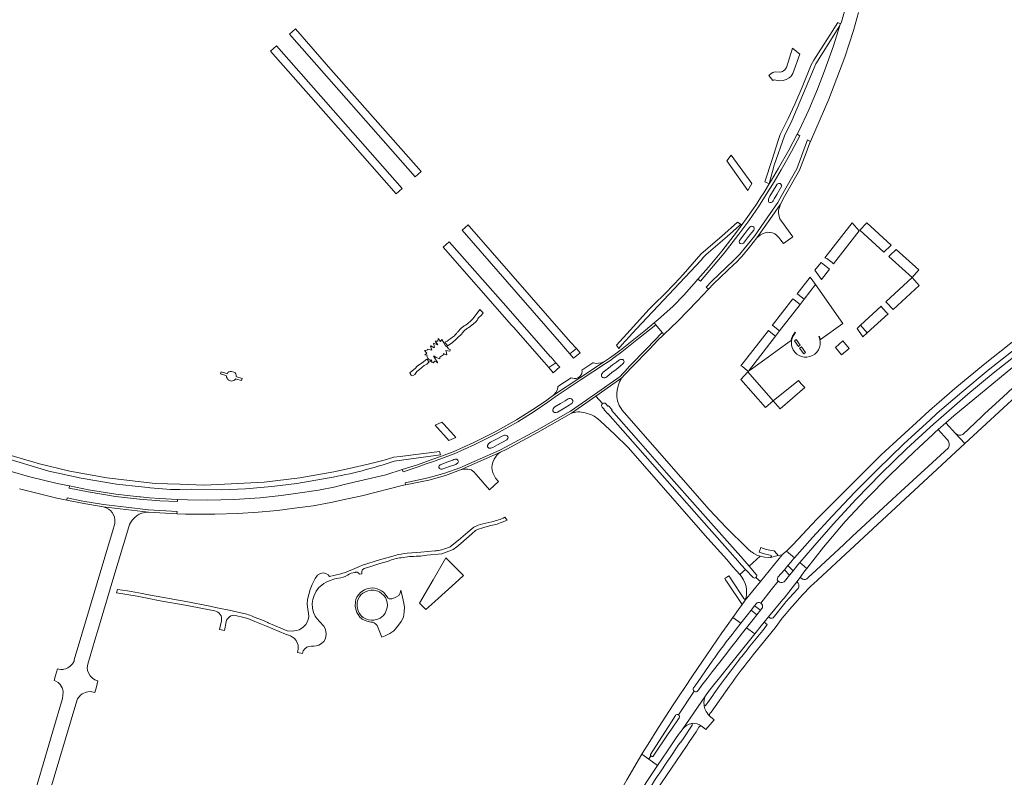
# Model space of a CAD drawing. Extents: x 148869 to 161638, y 453607 to 469810.
# Tile 614 of 656: x 155182 to 155625, y 466411 to 466752. Entities that reach past the tile are written whole.
import ezdxf

# ---------------------------------------------------------------- set-up
doc = ezdxf.new("R2010")
doc.units = 0
for name, color, linetype, lineweight in [('B-RO-VH-VERHARDING_ASFALT-GV', 251, 'CONTINUOUS', 18), ('B-RO-VH-VERHARDING_GRASBETONSTEEN-GV', 251, 'CONTINUOUS', 18), ('B-RO-VH-VERHARDING_HALFVERHARDING_GRIND-GV', 251, 'CONTINUOUS', 18), ('B-RO-VH-VERHARDING_HOUTSNIPPERS-GV', 251, 'CONTINUOUS', 18), ('B-RO-VH-VERHARDING_OPEN-GV', 251, 'CONTINUOUS', 18)]:
    doc.layers.add(name, color=color, linetype=linetype, lineweight=lineweight)

msp = doc.modelspace()

# ---------------------------------------------------------------- linework, layer by layer
at = {"layer": 'B-RO-VH-VERHARDING_ASFALT-GV', "flags": 128}
for points in [[(155531.51, 466700.57), (155532.73, 466699.88), (155529.05, 466692.73), (155526.8, 466688.76), (155524.4, 466684.52), (155521.16, 466679.1), (155517.66, 466673.43), (155514.11, 466667.82), (155513.1, 466666.36), (155509.78, 466661.57), (155505.28, 466655.53), (155498.68, 466647.04), (155488.03, 466634.43), (155486.9, 466635.3), (155485.18, 466633.34), (155480.48, 466628.15), (155475.54, 466623.03), (155468.9, 466617.13), (155467.21, 466615.68), (155467.91, 466614.81), (155470.8, 466611.28), (155471.56, 466610.34), (155478.02, 466616.52), (155486.53, 466625.36), (155491.58, 466630.75), (155490.61, 466631.76), (155492.95, 466634.26), (155502.95, 466643.73), (155505.53, 466646.42), (155509.07, 466650.67), (155512.31, 466654.71), (155518.04, 466662.91), (155522.87, 466669.85), (155524.66, 466673.18), (155531.32, 466684.96), (155536.24, 466697.97), (155537.49, 466697.29), (155545.76, 466716.26), (155553.07, 466735.22), (155556.92, 466747.23), (155559.19, 466755.28)], [(155551.24, 466750.34), (155551.09, 466750.38), (155550.75, 466749.48), (155547.87, 466740.36), (155543.87, 466729.05), (155540.74, 466720.9), (155536.78, 466711.58), (155532.39, 466702.26), (155531.51, 466700.57)], [(155681.9, 466644.56), (155675.32, 466640.34), (155663.35, 466632.42), (155651.37, 466624.07), (155649.64, 466622.81), (155639.01, 466615.08), (155627.71, 466606.49), (155615.39, 466596.73), (155602.55, 466586.09), (155595.45, 466579.9), (155592.32, 466577.16), (155589.36, 466574.48), (155587.04, 466572.39), (155569.29, 466556.28), (155559.79, 466546.59), (155551.68, 466538.55), (155540.46, 466527.2), (155529.54, 466515.74), (155526.85, 466513.06), (155526.71, 466512.93)], [(155526.71, 466512.93), (155530.34, 466509.84), (155538.44, 466518.96), (155547.32, 466528.69), (155557.59, 466539.51), (155567.69, 466549.66), (155579.61, 466561.14), (155589.71, 466570.48), (155591.21, 466571.82), (155594.64, 466574.92), (155605.64, 466584.47), (155617.47, 466594.27), (155630.15, 466604.28), (155641.26, 466612.75), (155651.75, 466620.4), (155653.49, 466621.67), (155663.76, 466628.81), (155674.37, 466635.89)], [(155592.65, 466565.36), (155593.53, 466566.22), (155595.06, 466567.61), (155598.45, 466570.62), (155598.51, 466570.67), (155602.02, 466573.72), (155628.57, 466595.76), (155638.31, 466603.33), (155645.3, 466608.54), (155649.7, 466611.74), (155654.21, 466615.03), (155655.58, 466615.99), (155655.85, 466616.18), (155667.89, 466624.61), (155680.92, 466633.27)], [(155181.42, 466540.91), (155198.31, 466536.71), (155202.7, 466535.84), (155202.9, 466536.82), (155209.92, 466535.42), (155219.34, 466533.84), (155229.51, 466532.62), (155239.6, 466531.42), (155252.37, 466530.73), (155252.32, 466529.73), (155256.21, 466529.52), (155269.4, 466529.52), (155279.75, 466529.87), (155288.83, 466530.46), (155297.63, 466531.22), (155305.22, 466532.16), (155313.67, 466533.33), (155321.64, 466534.79), (155329.18, 466536.38), (155335.53, 466537.71), (155354.29, 466542.5), (155355.23, 466542.69), (155355.05, 466543.67), (155365.42, 466545.8), (155372.86, 466547.92), (155379.66, 466550.45), (155397.63, 466558.35), (155400.31, 466559.72), (155414.18, 466567.19), (155429.55, 466575.88), (155440.31, 466583.39), (155451.86, 466591.46), (155453.04, 466592.91), (155453.93, 466593.81), (155456.28, 466596.24), (155463.75, 466603.94), (155470.8, 466611.28), (155467.91, 466614.81), (155460.11, 466608.54), (155452.57, 466602.55), (155451.44, 466601.71), (155448.73, 466599.7), (155447.64, 466598.89), (155445.31, 466597.31), (155434.31, 466590.1), (155422.56, 466582.38), (155419.25, 466579.88), (155413.14, 466575.74), (155405.77, 466571.08), (155396, 466565.66), (155386.41, 466560.87), (155377.08, 466556.66), (155367.89, 466553.27), (155364.57, 466552.11), (155360.94, 466550.8), (155354.12, 466548.64), (155353.79, 466549.58), (155346.32, 466547.22), (155327.66, 466542.82), (155323.66, 466541.88), (155316.09, 466540.38), (155306.82, 466538.92), (155299.27, 466537.86), (155289.77, 466536.86), (155278.09, 466536.16), (155266.12, 466535.85), (155257.04, 466535.93), (155252.64, 466536.15), (155252.59, 466535.15), (155244.6, 466535.53), (155235.42, 466536.3), (155230.02, 466536.93), (155224.74, 466537.54), (155212.39, 466539.53), (155203.8, 466541.27), (155204, 466542.26), (155198.45, 466543.38), (155185.47, 466546.47), (155177.31, 466548.84)], [(155602.77, 466565.86), (155607, 466561.29), (155618.56, 466572), (155653.11, 466603.85), (155658.08, 466607.98), (155658.05, 466608.02), (155655.75, 466611.04)], [(155655.75, 466611.04), (155650.5, 466606.73), (155624.27, 466582.35), (155615.91, 466574.64), (155614.52, 466573.32), (155606.13, 466565.38)], [(155632.36, 466602.88), (155619.84, 466592.98), (155608.32, 466583.5), (155596.3, 466573.04), (155592.9, 466570.03), (155591.39, 466568.65), (155580.82, 466558.89), (155569.32, 466547.76), (155558.03, 466536.26), (155547.68, 466524.97), (155538.38, 466514.36), (155532.7, 466507.73), (155535.86, 466505.08), (155543.36, 466514.59), (155553.09, 466526.16), (155562.36, 466536.04), (155573.37, 466547.19), (155584.19, 466557.55), (155592.65, 466565.36)], [(155452.67, 466590.88), (155440.95, 466582.67), (155443.98, 466579.28), (155444.04, 466579.34)], [(155445.43, 466579.19), (155446.38, 466578.16), (155446.59, 466578.21), (155448.2, 466576.45), (155448.02, 466576.28), (155460.16, 466562.48), (155472.77, 466548.19), (155487.94, 466530.95), (155504.76, 466511.94), (155506.26, 466510.24), (155507.93, 466508.34), (155507.93, 466508.34), (155509.88, 466506.12), (155509.92, 466506.08), (155514.84, 466510.58), (155513.36, 466511.1), (155512.04, 466511.86), (155511.27, 466512.36), (155510.89, 466512.6), (155509.32, 466513.92), (155508.86, 466514.31), (155499.69, 466523.36), (155492, 466531.68), (155452.64, 466576.47), (155452.58, 466576.66), (155451.46, 466578.4), (155450.73, 466580.47), (155450.42, 466582.32), (155450.37, 466583.79), (155450.53, 466585.52), (155451.09, 466587.74), (155451.62, 466589.03), (155452.07, 466589.91), (155452.67, 466590.88)], [(155443.64, 466578.93), (155443.98, 466579.28), (155440.95, 466582.67), (155429.92, 466574.94), (155431.83, 466575.39), (155432.83, 466575.53), (155433.67, 466575.56), (155434.33, 466575.48), (155436.16, 466575.06), (155438.99, 466574.16), (155440.11, 466573.64), (155441.85, 466572.39), (155442.95, 466571.45), (155449.28, 466565.46), (155455.43, 466559.47), (155491.37, 466518.63), (155499.83, 466509.09), (155502.64, 466505.88), (155504.3, 466503.98), (155505.78, 466502.29), (155508.35, 466504.64), (155508.31, 466504.68), (155506.5, 466506.62), (155505.56, 466507.63), (155504.81, 466508.48), (155488.45, 466527.01), (155459.8, 466559.54), (155446.34, 466574.79), (155446.29, 466574.75), (155444.69, 466576.54), (155444.67, 466576.71)], [(155444.67, 466576.71), (155443.81, 466577.62), (155443.73, 466577.71)], [(155511.79, 466466.17), (155521.63, 466478.29), (155524.84, 466482.63), (155529.16, 466487.84), (155529.27, 466487.98), (155533.89, 466493.14), (155537.59, 466497.02), (155537.86, 466497.3), (155538.86, 466498.2), (155540.85, 466500), (155607, 466561.29), (155602.77, 466565.86), (155598.45, 466570.62), (155595.06, 466567.61), (155599.12, 466563.18)], [(155350.16, 466553.4), (155371.03, 466556.21), (155370.49, 466557.68), (155352.76, 466555.53), (155350.01, 466555.2), (155345.65, 466553.9), (155339.02, 466552.17), (155329.82, 466550.02), (155322.98, 466548.6), (155320.44, 466548.15), (155307.72, 466545.91), (155291.66, 466543.89), (155264.77, 466542.59), (155253.67, 466542.97), (155242.56, 466543.34), (155220.73, 466545.82), (155204.13, 466548.86), (155190.49, 466552.11), (155173.11, 466557.34)], [(155599.61, 466559.35), (155578.25, 466539.69), (155574.37, 466536.08), (155556.37, 466519.44), (155552.49, 466515.88), (155540.03, 466504.34), (155536.55, 466501), (155536.45, 466500.9)], [(155173.77, 466555.13), (155194.64, 466548.93), (155209.29, 466545.65), (155225.2, 466543.03), (155236.31, 466541.84), (155239.39, 466541.52), (155240.29, 466541.44), (155249.41, 466540.63), (155253.59, 466540.66), (155258.74, 466540.7), (155272.37, 466540.46), (155283.26, 466540.94), (155295.06, 466541.99), (155306.33, 466543.35), (155320.84, 466545.88)], [(155194.53, 466402.72), (155207.23, 466445.42), (155207.63, 466446.44), (155208.9, 466448.06), (155209.6, 466448.57), (155210.36, 466448.98), (155211.19, 466449.28), (155211.64, 466449.41), (155212.19, 466449.57), (155213.42, 466449.67), (155215.33, 466449.2), (155216.05, 466451.84), (155216.77, 466454.5), (155215.44, 466454.99), (155214.27, 466455.68), (155213.27, 466456.81), (155212.55, 466458.05), (155212.09, 466459.12), (155211.95, 466460.41), (155212.22, 466461.98), (155215.41, 466472.74), (155217.04, 466478.25), (155223.48, 466500), (155230.61, 466523.84), (155231.05, 466524.92), (155231.82, 466526.33), (155232.25, 466526.84), (155232.64, 466527.3), (155233.36, 466528.08), (155234.38, 466528.87), (155235.38, 466529.49), (155236.52, 466529.99), (155237.87, 466530.32), (155239.6, 466530.42), (155229.39, 466531.64), (155219.18, 466532.85), (155220.54, 466532.38), (155221.49, 466531.79), (155222.36, 466531.13), (155223.14, 466530.32), (155223.77, 466529.24), (155224.17, 466528.19), (155224.26, 466527.86), (155224.41, 466527.28), (155224.42, 466526.22), (155224.34, 466525.3), (155223.4, 466521.68), (155206.14, 466463.89), (155206.02, 466463.28), (155205.33, 466462.21), (155204.33, 466461.15), (155203.29, 466460.41), (155202.32, 466459.96), (155201.44, 466459.71), (155201.18, 466459.64), (155200.08, 466459.57), (155199.17, 466459.72), (155198.5, 466459.95), (155197.62, 466456.85), (155197, 466454.65), (155197.81, 466454.39), (155198.92, 466453.68), (155198.94, 466453.67), (155199.8, 466452.87), (155200.72, 466451.34), (155200.97, 466450.47), (155201.06, 466449.51), (155200.77, 466446.51), (155196.51, 466431.9), (155192.16, 466417.02), (155188.17, 466403.74)], [(155515.17, 466489.44), (155519.83, 466495.39), (155522.95, 466499.36), (155522.62, 466499.75), (155522.61, 466500), (155522.9, 466501.16), (155525.77, 466504.53), (155527.34, 466506.36), (155528.63, 466507.88), (155529.32, 466508.68), (155529.78, 466509.21), (155530.34, 466509.84), (155526.71, 466512.93), (155525.42, 466511.78), (155524.76, 466511.2), (155515.08, 466499.24), (155508.2, 466490.74), (155506.77, 466488.84), (155505.2, 466486.63), (155502.59, 466482.99), (155506.16, 466480.43), (155509.14, 466484.21), (155510.77, 466486.28), (155512.36, 466488.28)], [(155514.84, 466510.58), (155509.92, 466506.08), (155513.16, 466502.4)], [(155512.98, 466500.95), (155513.08, 466500.86), (155515.08, 466499.24), (155524.76, 466511.2), (155523.05, 466510.84), (155519.49, 466510.05), (155519.64, 466510.12), (155518.76, 466510.03), (155516.84, 466510.17), (155514.86, 466510.57), (155514.84, 466510.58)], [(155511.69, 466501.06), (155508.35, 466504.64), (155505.78, 466502.29), (155506.33, 466501.66), (155507.41, 466500), (155508.19, 466498.35), (155508.63, 466496.98), (155508.8, 466495.57), (155508.79, 466493.44), (155508.58, 466492), (155508.46, 466491.6)], [(155515.7, 466487.12), (155514.98, 466486.23), (155513.42, 466484.26), (155511.76, 466482.16), (155509.92, 466479.83), (155508.74, 466478.34), (155512.41, 466475.61), (155515.27, 466479.18), (155516.73, 466480.93), (155518.67, 466483.24), (155525.13, 466491.1), (155525.63, 466491.71), (155531.39, 466499.01), (155532.88, 466501.01), (155533.55, 466501.92), (155534.6, 466503.36), (155535.73, 466504.91)], [(155535.73, 466504.91), (155535.86, 466505.08), (155532.7, 466507.73), (155531.84, 466506.72), (155531.77, 466506.64), (155530.73, 466505.34), (155529.67, 466504), (155528.08, 466502.01), (155526.48, 466500), (155525.65, 466499.1), (155524.84, 466498.82), (155524.2, 466498.78), (155523.64, 466498.93), (155522.95, 466499.36), (155519.83, 466495.39), (155515.17, 466489.44), (155515.59, 466488.98)], [(155508.46, 466491.6), (155508.2, 466490.74), (155515.08, 466499.24), (155513.08, 466500.86), (155512.98, 466500.95)], [(155533.63, 466500.49), (155532.88, 466501.01), (155531.39, 466499.01), (155531.68, 466498.78)], [(155535.31, 466500.18), (155535.17, 466500.15), (155535.02, 466500.13)], [(155531.94, 466496.11), (155529.75, 466493.7), (155526.49, 466490.01), (155525.95, 466489.39), (155520.7, 466482.9)], [(155512.36, 466488.28), (155513.02, 466489.16)], [(155503.56, 466477.11), (155506.16, 466480.43), (155502.59, 466482.99), (155500, 466479.37), (155497.67, 466476.12), (155488.58, 466462.93), (155484.49, 466456.81), (155480.99, 466451.54), (155478.72, 466448.15), (155475.78, 466443.72), (155469.17, 466433.52), (155464.48, 466426.03), (155462.57, 466422.97), (155461.67, 466421.47), (155464.71, 466419.27), (155465.73, 466420.69)], [(155519.05, 466482.98), (155518.67, 466483.24), (155516.73, 466480.93), (155518.05, 466479.87), (155516.66, 466477.97), (155516.37, 466477.59), (155516.08, 466477.21)], [(155466.08, 466420.49), (155465.73, 466420.69), (155464.71, 466419.27), (155468.72, 466416.38), (155473.13, 466422.96), (155476.8, 466428.43), (155478.16, 466430.41), (155478.5, 466430.91), (155479.7, 466432.51), (155490.24, 466447.67), (155491.67, 466449.66), (155512.41, 466475.61), (155508.74, 466478.34), (155506.9, 466476.03), (155503.9, 466472.22), (155502.18, 466470.02), (155498.79, 466465.64), (155496.71, 466462.95), (155493.28, 466458.49), (155490.99, 466455.53), (155488.69, 466452.57), (155487.24, 466450.55), (155486.78, 466449.95)], [(155484.92, 466451.28), (155485.63, 466452.24), (155486.97, 466454.25), (155493.34, 466463.4)], [(155505.34, 466463.86), (155502.09, 466459.64), (155499.25, 466455.83), (155496.65, 466452.23), (155494.1, 466448.58), (155493.58, 466447.82), (155492.12, 466445.79), (155490.49, 466443.48)], [(155492.27, 466439.75), (155492.76, 466440.43), (155501.08, 466452.15)], [(155485.4, 466449.68), (155485.12, 466449.89), (155478.12, 466439.16)], [(155478.12, 466439.16), (155485.12, 466449.89)], [(155490.24, 466447.67), (155479.7, 466432.51)], [(155489.72, 466443.12), (155489.61, 466443.7)], [(155489.72, 466443.12), (155489.83, 466442.49), (155490.02, 466441.87), (155490.26, 466441.27), (155490.55, 466440.68), (155490.96, 466440.03), (155491.42, 466439.41), (155491.88, 466438.89), (155492.31, 466438.49)], [(155492.31, 466438.49), (155491.88, 466438.89), (155491.42, 466439.41), (155490.96, 466440.03), (155490.55, 466440.68), (155490.26, 466441.27), (155490.02, 466441.87), (155489.83, 466442.49), (155489.72, 466443.12)], [(155465.57, 466421.32), (155471.94, 466431.45), (155473.6, 466433.97), (155474.97, 466436.11), (155476.72, 466438.86)], [(155488.53, 466434.05), (155488.71, 466433.91), (155490.44, 466432.58), (155494.15, 466436.87), (155492.5, 466438.31)], [(155478.44, 466437.77), (155474.94, 466432.73), (155473.52, 466430.63), (155466.7, 466420.59)], [(155484.21, 466434.48), (155480.47, 466428.9), (155479.11, 466426.83), (155479.03, 466426.89)], [(155483.05, 466427.2), (155486.01, 466431.53), (155487.33, 466433.65)], [(155488.71, 466433.91), (155488.53, 466434.05)], [(155460.76, 466393.73), (155470.48, 466408.55), (155481.65, 466425.15), (155483.05, 466427.2)], [(155461.67, 466421.47), (155454.83, 466409.94), (155447.13, 466396.28), (155439.3, 466381.82), (155432, 466367.52), (155425.41, 466353.78), (155416.51, 466333.88), (155416.25, 466333.46), (155412.23, 466323.82), (155408.98, 466315.99), (155408.36, 466314.29), (155402.57, 466300.22), (155407.78, 466298.3), (155411.55, 466308.02), (155416.39, 466319.73), (155417.36, 466322.04), (155418.56, 466324.89), (155419.56, 466327.19), (155420.75, 466329.91), (155421.35, 466331.27), (155424.13, 466337.48)], [(155436.89, 466364.57), (155441.57, 466372.93), (155447.26, 466382.84), (155458, 466400.3), (155468.72, 466416.38), (155464.71, 466419.27), (155461.67, 466421.47)]]:
    msp.add_lwpolyline(points, dxfattribs=at)
at = {"layer": 'B-RO-VH-VERHARDING_ASFALT-GV'}
for points in [[(155553.14, 466756.92, -0.015063), (155551.24, 466750.34)], [(155443.73, 466577.71, -0.298595), (155443.64, 466578.93)], [(155444.04, 466579.34, -0.3684), (155445.43, 466579.19)], [(155599.12, 466563.18, -0.30587), (155599.61, 466559.35)], [(155606.13, 466565.38, -0.305867), (155602.77, 466565.86)], [(155320.84, 466545.88, 0.038228), (155350.16, 466553.4)], [(155512.98, 466500.95, -0.368701), (155511.69, 466501.06)], [(155513.16, 466502.4, -0.43697), (155512.98, 466500.95)], [(155535.02, 466500.13, -0.177734), (155533.63, 466500.49)], [(155536.45, 466500.9, -0.166262), (155535.31, 466500.18)], [(155531.68, 466498.78, -0.417042), (155531.94, 466496.11)], [(155513.02, 466489.16, -0.415634), (155515.17, 466489.44)], [(155515.59, 466488.98, -0.359931), (155515.7, 466487.12)], [(155520.7, 466482.9, -0.350473), (155519.05, 466482.98)], [(155493.34, 466463.4, -0.012799), (155503.56, 466477.11)], [(155516.08, 466477.21, -0.003308), (155510.26, 466470.07)], [(155510.26, 466470.07, 0.003585), (155505.34, 466463.86)], [(155501.08, 466452.15, -0.017191), (155511.79, 466466.17)], [(155485.12, 466449.89, -0.405018), (155484.92, 466451.28)], [(155486.78, 466449.95, -0.448611), (155485.4, 466449.68)], [(155489.61, 466443.7, -0.128495), (155490.24, 466447.67)], [(155490.49, 466443.48, -0.263906), (155489.72, 466443.12)], [(155476.72, 466438.86, -0.199148), (155477.36, 466439.3)], [(155477.36, 466439.3, -0.198589), (155478.12, 466439.16)], [(155478.12, 466439.16, -0.198624), (155478.57, 466438.53)], [(155478.57, 466438.53, -0.198181), (155478.44, 466437.77)], [(155492.31, 466438.49, -0.3421), (155492.27, 466439.75)], [(155492.5, 466438.31, -0.063095), (155492.31, 466438.49)], [(155479.7, 466432.51, -0.163307), (155484.28, 466435.38)], [(155484.28, 466435.38, -0.199928), (155484.21, 466434.48)], [(155488.53, 466434.05, 0.175682), (155484.28, 466435.38)], [(155484.28, 466435.38, -0.175682), (155488.53, 466434.05)], [(155487.33, 466433.65, -0.460015), (155488.71, 466433.91)], [(155479.03, 466426.89, 0.004647), (155460.5, 466399.22)], [(155465.73, 466420.69, -0.418567), (155465.57, 466421.32)], [(155466.7, 466420.59, -0.433272), (155466.08, 466420.49)]]:
    msp.add_lwpolyline(points, format="xyb", dxfattribs=at)
at = {"layer": 'B-RO-VH-VERHARDING_ASFALT-GV', "flags": 128}
for points in [[(155516.92, 466679.16), (155518.96, 466678.21), (155521.12, 466686.59), (155525.8, 466699.84), (155529.07, 466706.52), (155539.24, 466730.48), (155539.88, 466732.25), (155545.01, 466740.33), (155550.75, 466749.48), (155551.09, 466750.38), (155549.82, 466750.74), (155549.85, 466750.85), (155547.3, 466746.78), (155541.13, 466737.19), (155539.08, 466733.89), (155537.79, 466731.81), (155533.74, 466721.71), (155530.47, 466714.14), (155527.43, 466707.56), (155525.15, 466702.79), (155523.9, 466700.42), (155523.03, 466697.72), (155520.3, 466689.22)], [(155305.75, 466748.03), (155302.99, 466745.54), (155359.52, 466681.38), (155362.26, 466683.75), (155349.62, 466697.96), (155333.45, 466716.29), (155321.67, 466729.72)], [(155297.2, 466740.28), (155294.47, 466737.88), (155325, 466703.33), (155351.01, 466673.78), (155353.72, 466676.19)], [(155532.75, 466736.65), (155529.41, 466739.28), (155526.71, 466730.61), (155526.36, 466730), (155526.03, 466729.56), (155525.42, 466729.03), (155524.95, 466728.72), (155523.99, 466728.52), (155521.7, 466728.59), (155521.09, 466728.47), (155520.64, 466728.32), (155519.86, 466727.89), (155518.83, 466726.99), (155520.54, 466724.77), (155520.68, 466724.87), (155521.12, 466725.02), (155523.49, 466724.64), (155525.18, 466724.74), (155526.55, 466725.14), (155527.87, 466725.89), (155528.69, 466726.46), (155529.2, 466727.15), (155529.59, 466727.84)], [(155513.51, 466669.49), (155512.94, 466668.59), (155511.95, 466667.16), (155508.65, 466662.4), (155506.68, 466659.76), (155504.18, 466656.4), (155497.58, 466647.9), (155491.59, 466640.65), (155486.9, 466635.3), (155488.03, 466634.43), (155498.68, 466647.04), (155505.28, 466655.53), (155509.78, 466661.57), (155513.1, 466666.36), (155514.11, 466667.82), (155517.66, 466673.43), (155521.16, 466679.1), (155524.4, 466684.52), (155526.8, 466688.76), (155529.05, 466692.73), (155532.73, 466699.88), (155531.51, 466700.57), (155527.82, 466693.4), (155523.19, 466685.22), (155519.95, 466679.81), (155518.96, 466678.21), (155516.47, 466674.16), (155515.24, 466672.22)], [(155513.43, 466653.86), (155519.19, 466662.11), (155524.07, 466669.12), (155525.88, 466672.49), (155532.58, 466684.36), (155535.52, 466692.11), (155537.4, 466697.07), (155537.49, 466697.29), (155536.24, 466697.97), (155531.32, 466684.96), (155524.66, 466673.18), (155522.87, 466669.85), (155518.04, 466662.91), (155512.31, 466654.71), (155509.07, 466650.67), (155505.53, 466646.42), (155502.95, 466643.73), (155492.95, 466634.26), (155490.61, 466631.76), (155491.58, 466630.75), (155493.95, 466633.27), (155503.32, 466642.13), (155503.74, 466642.53), (155506.58, 466645.49), (155510.14, 466649.77)], [(155520.47, 466674.6), (155522.6, 466678.05), (155522.88, 466678.26), (155523.19, 466678.37), (155523.52, 466678.4), (155523.92, 466678.32), (155524.24, 466678.11), (155524.48, 466677.66), (155524.57, 466677.25), (155522.38, 466673.48), (155521.21, 466671.47), (155521.03, 466671.16), (155520.72, 466670.52), (155520.39, 466670.18), (155519.89, 466669.86), (155519.55, 466669.78), (155519.19, 466669.84), (155518.85, 466670.01), (155518.67, 466670.3), (155518.58, 466670.7), (155518.59, 466671.34), (155519.26, 466672.63)], [(155524.07, 466669.12), (155519.19, 466662.11), (155513.43, 466653.86), (155514.89, 466655.18), (155516.19, 466655.87), (155517.15, 466656.23), (155518.1, 466656.4), (155519.16, 466656.36), (155519.33, 466656.36), (155520.42, 466656.14), (155521.46, 466655.65), (155522.42, 466655.01), (155523.29, 466654.07), (155524.24, 466652.83), (155525.32, 466651.31), (155529.56, 466654.32), (155524.42, 466661.39), (155523.7, 466662.51), (155523.43, 466663.46), (155523.2, 466665.19), (155523.2, 466666.18), (155523.35, 466666.8), (155523.54, 466667.61)], [(155404.98, 466629.49), (155425.61, 466605.87), (155426.39, 466604.96), (155429.15, 466601.68), (155432.17, 466604.08), (155432.08, 466604.18), (155429.56, 466606.96), (155384.07, 466658.95), (155383.42, 466659.72), (155380.71, 466657.29)], [(155488.21, 466646.63), (155484.25, 466641.98), (155480.18, 466637.34), (155476.36, 466633.17), (155471.65, 466628.36), (155467.34, 466624.24), (155464.89, 466621.74), (155462.01, 466618.59), (155456.34, 466612.4), (155450.27, 466605.55), (155451.21, 466604.1), (155452.66, 466605.69), (155459.22, 466612.92), (155488.29, 466643.88), (155489.32, 466645.15), (155490.63, 466646.46), (155500.01, 466654.47), (155505.53, 466659.46), (155505.94, 466659.75), (155506.33, 466659.9), (155504.75, 466660.92), (155497.61, 466654.64), (155490.45, 466648.54)], [(155509.38, 466657.66), (155510.2, 466658.72), (155510.67, 466659), (155511.11, 466659.12), (155511.62, 466659.08), (155511.98, 466658.77), (155512.12, 466658.38), (155512.15, 466657.93), (155511.96, 466657.39), (155511.1, 466656.29), (155509.7, 466654.48), (155507.4, 466651.5), (155506.98, 466651.29), (155506.41, 466651.25), (155505.92, 466651.39), (155505.6, 466651.6), (155505.42, 466651.95), (155505.45, 466652.34), (155505.63, 466652.78), (155507.99, 466655.85)], [(155420.49, 466600.41), (155399.17, 466624.67), (155374.89, 466652.07), (155372.22, 466649.68), (155402.98, 466614.58), (155403.9, 466613.69), (155417.58, 466597.98), (155419.68, 466595.57), (155422.96, 466597.65), (155420.59, 466600.3)], [(155421.88, 466583.12), (155421.87, 466583.11), (155419.58, 466581.39), (155418.66, 466580.7), (155412.59, 466576.58), (155405.25, 466571.94), (155395.55, 466566.55), (155385.98, 466561.78), (155376.69, 466557.59), (155371.43, 466555.65), (155367.55, 466554.21), (155360.62, 466551.75), (155353.79, 466549.58), (155354.12, 466548.64), (155360.94, 466550.8), (155364.57, 466552.11), (155367.89, 466553.27), (155377.08, 466556.66), (155386.41, 466560.87), (155396, 466565.66), (155405.77, 466571.08), (155413.14, 466575.74), (155419.25, 466579.88), (155422.56, 466582.38), (155434.31, 466590.1), (155445.31, 466597.31), (155447.64, 466598.89), (155448.73, 466599.7), (155451.44, 466601.71), (155452.57, 466602.55), (155460.11, 466608.54), (155467.91, 466614.81), (155467.21, 466615.68), (155463.23, 466612.28), (155453.5, 466604.57), (155451.96, 466603.34), (155451.76, 466603.19), (155450.78, 466602.46), (155450.77, 466602.46), (155448.06, 466600.45), (155447.07, 466599.71), (155444.85, 466598.21), (155433.64, 466590.85)], [(155440.95, 466582.67), (155452.67, 466590.88), (155453.79, 466592.24), (155454.59, 466593.06), (155456.94, 466595.48), (155465.19, 466603.98), (155468.88, 466607.78), (155471.56, 466610.34), (155470.8, 466611.28), (155463.75, 466603.94), (155456.28, 466596.24), (155453.93, 466593.81), (155453.04, 466592.91), (155451.86, 466591.46), (155440.31, 466583.39), (155429.55, 466575.88), (155414.18, 466567.19), (155400.31, 466559.72), (155397.63, 466558.35), (155379.66, 466550.45), (155372.86, 466547.92), (155365.42, 466545.8), (155355.05, 466543.67), (155355.23, 466542.69), (155365.68, 466544.83), (155373.16, 466546.97), (155380.02, 466549.52), (155380.03, 466549.52), (155398.06, 466557.44), (155400.77, 466558.84), (155414.69, 466566.34), (155429.92, 466574.94)], [(155430.83, 466599.7), (155433.9, 466602.17), (155432.17, 466604.08), (155429.15, 466601.68)], [(155419.68, 466595.57), (155421.17, 466593.86), (155421.75, 466593.2), (155424.63, 466595.78), (155424.3, 466596.15), (155422.96, 466597.65)], [(155434.67, 466594.39), (155434.72, 466593.69), (155434.54, 466592.84), (155434.2, 466592.1), (155433.7, 466591.53), (155433.3, 466591.23), (155433.64, 466590.85), (155444.85, 466598.21), (155443.25, 466597.63), (155442.14, 466597.43), (155441.08, 466597.41), (155439.84, 466597.61), (155439.5, 466597.71)], [(155446.61, 466595.23), (155448.47, 466596.67), (155450.22, 466598.01), (155451.07, 466598.66), (155451.52, 466598.94), (155451.98, 466599.09), (155452.56, 466599.19), (155453.05, 466599.08), (155453.36, 466598.85), (155453.52, 466598.59), (155453.61, 466598.2), (155453.54, 466597.8), (155453.26, 466597.34), (155451.83, 466596.19), (155449.99, 466594.71), (155448.14, 466593.23), (155445.88, 466591.4), (155445.39, 466591.11), (155444.95, 466590.94), (155444.49, 466590.9), (155444.04, 466591.03), (155443.67, 466591.28), (155443.48, 466591.58), (155443.41, 466591.95), (155443.48, 466592.37), (155443.71, 466592.88), (155444.2, 466593.38)], [(155421.88, 466583.12), (155433.64, 466590.85), (155433.3, 466591.23), (155432.87, 466590.91), (155432.07, 466590.65), (155431.32, 466590.58), (155430.42, 466590.71), (155429.83, 466590.91), (155423.8, 466586.94), (155423.79, 466586.61), (155423.58, 466585.84), (155423.43, 466585.3), (155422.86, 466584.3)], [(155428.88, 466578.63), (155426.93, 466577.44), (155423.67, 466575.45), (155423.05, 466575.3), (155422.35, 466575.34), (155421.88, 466575.64), (155421.61, 466576.08), (155421.59, 466576.58), (155421.67, 466576.98), (155422.03, 466577.41), (155422.52, 466577.79), (155424.99, 466579.29), (155427.05, 466580.54), (155428.47, 466581.4), (155428.91, 466581.56), (155429.42, 466581.62), (155429.91, 466581.46), (155430.17, 466581.23), (155430.51, 466580.61), (155430.52, 466580.2), (155430.43, 466579.79), (155430.18, 466579.42)], [(155393.48, 466561.9), (155395.59, 466562.98), (155399.37, 466564.91), (155399.83, 466565.01), (155400.22, 466565.02), (155400.62, 466564.92), (155401.01, 466564.71), (155401.34, 466564.4), (155401.42, 466563.96), (155401.34, 466563.59), (155400.78, 466562.92), (155396.64, 466560.71), (155394.53, 466559.58), (155393.61, 466559.27), (155392.79, 466559.25), (155392.37, 466559.51), (155392.21, 466559.88), (155392.2, 466560.36), (155392.53, 466561.11), (155392.9, 466561.51)], [(155376.48, 466553.9), (155376.91, 466554.07), (155377.54, 466554.24), (155377.97, 466554.31), (155378.34, 466554.21), (155378.75, 466553.87), (155379.02, 466553.25), (155378.95, 466552.93), (155378.73, 466552.59), (155377.86, 466551.95), (155377.38, 466551.78), (155375.09, 466550.96), (155371.69, 466549.74), (155371.2, 466549.73), (155370.83, 466549.86), (155370.5, 466550.13), (155370.24, 466550.53), (155370.23, 466550.92), (155370.43, 466551.29), (155370.9, 466551.7), (155374.23, 466553.01)], [(155393.11, 466540.51), (155397.15, 466544.15), (155395.71, 466545.78), (155394.62, 466547.82), (155394.21, 466549.27), (155394.12, 466550.54), (155394.27, 466551.73), (155394.39, 466552.14), (155394.61, 466552.96), (155395, 466553.99), (155395.14, 466554.23), (155395.67, 466555.13), (155396.36, 466556.07), (155397.28, 466556.99), (155398.06, 466557.44), (155380.03, 466549.52), (155380.61, 466549.62), (155381.71, 466549.83), (155383.23, 466549.84), (155384.81, 466549.4), (155385.99, 466548.51), (155387, 466547.3)], [(155239.91, 466536.93), (155235.93, 466537.27), (155235.52, 466537.3), (155230.14, 466537.92), (155224.88, 466538.53), (155212.58, 466540.51), (155204, 466542.26), (155203.8, 466541.27), (155212.39, 466539.53), (155224.74, 466537.54), (155230.02, 466536.93), (155235.42, 466536.3), (155244.6, 466535.53), (155252.59, 466535.15), (155252.64, 466536.15), (155244.65, 466536.53)], [(155229.39, 466531.64), (155239.6, 466530.42), (155252.32, 466529.73), (155252.37, 466530.73), (155239.6, 466531.42), (155229.51, 466532.62), (155219.34, 466533.84), (155209.92, 466535.42), (155202.9, 466536.82), (155202.7, 466535.84), (155209.72, 466534.44), (155219.18, 466532.85)], [(155522.32, 466511.71), (155521.19, 466513.04), (155520.15, 466513.12), (155517.6, 466513.68), (155515.24, 466514.51), (155514.4, 466512.44), (155514.96, 466512.22), (155517.28, 466511.46), (155519.32, 466511.05), (155519.81, 466510.84), (155519.92, 466510.57), (155519.64, 466510.12), (155519.49, 466510.05), (155523.05, 466510.84)], [(155529.67, 466504), (155529.52, 466504.15), (155527.34, 466506.36), (155525.77, 466504.53), (155528.08, 466502.01)], [(155508.2, 466490.74), (155508.46, 466491.6), (155508.16, 466491.33), (155507.88, 466491.32), (155507.58, 466491.5), (155501.97, 466500), (155501.53, 466500.66), (155500.76, 466501.79), (155498.92, 466500.55), (155499.3, 466500), (155500.05, 466498.88), (155506.77, 466488.84)], [(155336.75, 466495.5), (155335.16, 466494.34), (155334.02, 466493.25), (155333.35, 466492.19), (155332.84, 466491.14), (155332.69, 466490.2), (155332.6, 466488.16), (155332.96, 466486.08), (155333.29, 466485.32), (155333.89, 466484.34), (155334.74, 466483.18), (155335.23, 466482.7), (155335.79, 466482.27), (155336.74, 466481.79), (155337.8, 466481.33), (155339.61, 466480.96), (155340.47, 466480.89), (155341.1, 466480.66), (155341.93, 466480), (155342.49, 466479.37), (155344.54, 466474.16), (155346.09, 466474.72), (155348.22, 466475.84), (155350.04, 466477.03), (155350.77, 466477.83), (155352.12, 466479.53), (155353.3, 466481.19), (155354.27, 466483.17), (155354.67, 466485.49), (155354.78, 466487.49), (155354.51, 466489.49), (155353.91, 466492.16), (155353.09, 466495.28), (155352.8, 466494.01), (155352.19, 466492.98), (155351.2, 466492.27), (155350.27, 466491.82), (155349.05, 466491.42), (155347.89, 466491.43), (155347.44, 466491.54), (155347.23, 466491.8), (155346.12, 466493.58), (155345.33, 466494.37), (155344.4, 466495.05), (155343.55, 466495.48), (155342.5, 466495.91), (155341.39, 466496.23), (155340.36, 466496.32), (155339.3, 466496.26), (155338.36, 466496.07), (155337.83, 466495.91)], [(155342.7, 466494.92), (155343.58, 466494.51), (155344.47, 466493.84), (155345.48, 466492.97), (155346.2, 466491.97), (155346.63, 466490.84), (155346.9, 466489.73), (155347.06, 466488.46), (155346.85, 466486.85), (155346.13, 466485.02), (155345.29, 466483.88), (155343.82, 466482.71), (155342.76, 466482.19), (155341.01, 466481.78), (155339.89, 466481.75), (155338.53, 466481.98), (155337.32, 466482.43), (155336.2, 466483.07), (155335.3, 466483.71), (155334.48, 466484.79), (155333.97, 466485.9), (155333.41, 466487.89), (155333.48, 466489.43), (155333.67, 466490.59), (155334.68, 466492.64), (155335.31, 466493.32), (155336.08, 466493.91), (155337.23, 466494.63), (155338.28, 466495.08), (155339.58, 466495.34), (155340.94, 466495.3)], [(155510.77, 466486.28), (155513.42, 466484.26), (155514.98, 466486.23), (155512.36, 466488.28)]]:
    msp.add_lwpolyline(points, close=True, dxfattribs=at)
at = {"layer": 'B-RO-VH-VERHARDING_GRASBETONSTEEN-GV', "flags": 128}
for points in [[(155556.36, 466660.65), (155544.05, 466644.98), (155544.88, 466644.57), (155547.25, 466642.73), (155547.92, 466642.14), (155559.5, 466657.11)], [(155573.85, 466650.67), (155562.84, 466660.65), (155559.7, 466657.37), (155570.63, 466647.5), (155573.66, 466650.48)], [(155586.26, 466639.43), (155576.07, 466648.67), (155575.76, 466648.34), (155573.62, 466646.24), (155572.81, 466645.53), (155583.24, 466636.1)], [(155546.1, 466639.78), (155545.4, 466640.36), (155543.04, 466642.21), (155542.29, 466642.74), (155539.57, 466639.28), (155542.52, 466635.16)], [(155534.68, 466626.31), (155539.76, 466632.87), (155537.34, 466636.23), (155531.47, 466628.71), (155532.02, 466628.39)], [(155574.69, 466621.71), (155586.53, 466632.48), (155583.24, 466636.1), (155571.39, 466625.05), (155572.16, 466624.31), (155574.27, 466622.17)], [(155523.61, 466611.99), (155532.85, 466623.93), (155530.17, 466626.02), (155529.66, 466626.4), (155520.36, 466614.49), (155520.75, 466614.23)], [(155572.46, 466619.69), (155572.13, 466620.07), (155570.03, 466622.21), (155569.31, 466623.11), (155560.11, 466614.53), (155563.07, 466611.16)], [(155518.58, 466612.21), (155506.2, 466596.36), (155506.88, 466595.94), (155509.25, 466594.09), (155509.59, 466593.86), (155521.77, 466609.61), (155518.92, 466611.89)], [(155558.51, 466613.04), (155561.12, 466609.38), (155563.07, 466611.16), (155560.11, 466614.53)], [(155551.55, 466601.26), (155554.94, 466604.05), (155552.1, 466607.49), (155548.79, 466604.61)], [(155506.21, 466590.17), (155517.34, 466577.53), (155520.8, 466580.58), (155509.34, 466593.53)], [(155534.95, 466586.51), (155533.4, 466588.25), (155532.07, 466589.74), (155520.8, 466580.58), (155523.95, 466576.95)], [(155373.36, 466509.84), (155367.63, 466500), (155361.46, 466489.41), (155364.38, 466486.55), (155368.4, 466490.2), (155379.21, 466500), (155381.33, 466501.92)]]:
    msp.add_lwpolyline(points, close=True, dxfattribs=at)
at = {"layer": 'B-RO-VH-VERHARDING_HALFVERHARDING_GRIND-GV', "flags": 128}
for points in [[(155541.29, 466609.45), (155541.46, 466609.53), (155541.57, 466609.3), (155541.67, 466609.08), (155541.76, 466608.85), (155541.84, 466608.61), (155541.91, 466608.37), (155541.97, 466608.13), (155541.99, 466608.07), (155552.14, 466615.37), (155539.76, 466632.87), (155534.68, 466626.31)], [(155534.68, 466626.31), (155532.85, 466623.93), (155523.61, 466611.99), (155521.77, 466609.61), (155509.59, 466593.86), (155511.6, 466595.29), (155519.72, 466601.14), (155522.55, 466603.16), (155528.36, 466607.32), (155528.8, 466607.63)], [(155388.93, 466618.72), (155390.2, 466620.01), (155389.93, 466620.39), (155389.27, 466621.01), (155388.66, 466621.66), (155387.07, 466619.45)], [(155383.78, 466613.48), (155386.59, 466615.76)], [(155530.66, 466611.39), (155530.83, 466611.24)], [(155366.13, 466598.97), (155366.36, 466598.59), (155366.57, 466598.24), (155366.82, 466599.07), (155367.14, 466598.44), (155367.06, 466597.8), (155367.65, 466597.65), (155368.47, 466598.34), (155369.74, 466597.65), (155367.78, 466600.66), (155368.31, 466600.57), (155368.98, 466600.01), (155370.63, 466599.49), (155370.72, 466600.22), (155372.52, 466601.32), (155372.27, 466601.85), (155372.35, 466601.89), (155373.54, 466601.17), (155373.81, 466601.61), (155373.33, 466603.16), (155375.24, 466602.83), (155375.49, 466603.54), (155374.59, 466603.93), (155374, 466604.82), (155373.74, 466604.97), (155373.16, 466605.28), (155372.42, 466606.61), (155371.6, 466608.08), (155370.92, 466607.21), (155369.91, 466608.59), (155369.81, 466607.36), (155368.57, 466607.34), (155369.71, 466605.73), (155367.81, 466606.42), (155368.27, 466604.68), (155368.14, 466604.44), (155366.7, 466605.35), (155366.51, 466605.18), (155367.07, 466603.32), (155365.09, 466603.83), (155365.01, 466603.35), (155363.72, 466603.2), (155364.84, 466602.04), (155363.87, 466601.29), (155364.92, 466601.12)], [(155373, 466607), (155374.17, 466605.26)], [(155398.47, 466525.81), (155400.98, 466526.89), (155400.5, 466527.41), (155399.87, 466528.12)], [(155364.82, 466511.03), (155371.6, 466511.64), (155376.68, 466513.64), (155378.33, 466514.8), (155380.11, 466516.28), (155382.66, 466518.57), (155385.06, 466520.72), (155386.79, 466522.19)], [(155386.03, 466523.67), (155383.33, 466521.48), (155379.04, 466517.76), (155375.52, 466514.95), (155375.35, 466514.87)], [(155394.14, 466526.07), (155390.01, 466525.1)], [(155390.46, 466523.57), (155393.01, 466524.23)], [(155350.54, 466510.98), (155346.82, 466509.85), (155343.45, 466508.89), (155335.86, 466506.49), (155334.48, 466505.89), (155332.49, 466505.01), (155328.51, 466503.48), (155326.17, 466502.72), (155321.06, 466501.39), (155320.42, 466502.22), (155319.43, 466502.84), (155318.19, 466503.11), (155317.02, 466502.88), (155315.6, 466502), (155314.51, 466500.62), (155314.22, 466500), (155313.21, 466497.83), (155312.27, 466495.58), (155311.14, 466491.05), (155310.99, 466488.94), (155311.19, 466486.76), (155311.57, 466484.8), (155311.65, 466483.46), (155311.46, 466482.16), (155310.97, 466480.86), (155310.37, 466479.82), (155309.53, 466478.99), (155308.51, 466478.16), (155307.33, 466477.52), (155305.94, 466477.08), (155304.25, 466476.83), (155301.94, 466477.01), (155293.4, 466480.67), (155293.29, 466480.72), (155290.86, 466481.76), (155287.16, 466483.21)], [(155353.29, 466509.91), (155357.02, 466510.52)], [(155368.39, 466512.97), (155362.17, 466512.35), (155355.95, 466511.89)], [(155332.59, 466503.33), (155332.71, 466503.37), (155332.83, 466503.4), (155332.95, 466503.42), (155333.08, 466503.43), (155333.2, 466503.42), (155333.33, 466503.41), (155333.45, 466503.39), (155333.57, 466503.35), (155333.68, 466503.3), (155333.79, 466503.24), (155333.9, 466503.18), (155334, 466503.1), (155334.09, 466503.02), (155334.17, 466502.92), (155334.25, 466502.82), (155334.45, 466502.49), (155335.54, 466502.69), (155335.51, 466503.11), (155335.51, 466503.31), (155335.53, 466503.52), (155335.57, 466503.72), (155335.63, 466503.92), (155335.7, 466504.12), (155335.79, 466504.3), (155335.89, 466504.48), (155336.01, 466504.65), (155336.62, 466505.06), (155339.68, 466506.03), (155343.61, 466507.25), (155347.53, 466508.43)], [(155281.76, 466484.96), (155275.92, 466486.26), (155271.23, 466487.26), (155266.32, 466488.26), (155257.2, 466490.06), (155238.77, 466493.42), (155236.66, 466493.8), (155230.05, 466494.98), (155225.59, 466495.65), (155225.14, 466494.08), (155234.42, 466492.57), (155238.86, 466491.65), (155244.85, 466490.58), (155256.91, 466488.39), (155263.8, 466487.04), (155269.38, 466485.95)], [(155278.7, 466483.95), (155282.43, 466483.03), (155284.2, 466482.53), (155287.46, 466481.19), (155292.62, 466479.16), (155301.27, 466475.44), (155303.52, 466474.69), (155304.3, 466474.21), (155305.08, 466473.64), (155305.94, 466472.7), (155306.5, 466471.61), (155306.86, 466470.53), (155306.89, 466468.8), (155306.6, 466467.24), (155308.83, 466466.78), (155309.16, 466468.04), (155309.88, 466468.96), (155310.78, 466469.63), (155311.77, 466470.01), (155312.9, 466470.16), (155313.97, 466470.09), (155315.05, 466470.21), (155316.23, 466470.56), (155317.46, 466471.27), (155318.41, 466472.16), (155319.04, 466473.18), (155319.41, 466474.29), (155319.54, 466475.68), (155319.42, 466476.71), (155319.04, 466478.04), (155318.46, 466479.09), (155316.45, 466481.16), (155315.41, 466482.34), (155314.57, 466483.63), (155313.8, 466485.28), (155313.31, 466487.23), (155313.23, 466489.24), (155313.46, 466491.11), (155314.04, 466492.92), (155315.02, 466494.91), (155316.24, 466496.51), (155317.5, 466497.57)], [(155272.36, 466481.54), (155271.56, 466477.66), (155273.72, 466477.2), (155274.49, 466481.09)]]:
    msp.add_lwpolyline(points, dxfattribs=at)
at = {"layer": 'B-RO-VH-VERHARDING_HALFVERHARDING_GRIND-GV'}
for points in [[(155384.88, 466616.8, -0.043164), (155382.27, 466614.57)], [(155387.07, 466619.45, -0.043423), (155384.88, 466616.8)], [(155386.59, 466615.76, 0.105901), (155387.58, 466617)], [(155387.58, 466617, -0.124581), (155388.93, 466618.72)], [(155378.81, 466611.6, -0.044242), (155377.95, 466610.58)], [(155379.86, 466612.81, 0.040162), (155378.81, 466611.6)], [(155379.27, 466609.44, 0.026524), (155381.45, 466611.82)], [(155381.09, 466613.84, 0.04017), (155379.86, 466612.81)], [(155382.27, 466614.57, 0.034228), (155381.09, 466613.84)], [(155381.45, 466611.82, -0.127585), (155383.78, 466613.48)], [(155528.8, 466607.63, -0.161335), (155530.66, 466611.39)], [(155530.83, 466611.24, 0.327061), (155529.75, 466603.55)], [(155376.45, 466609.19, -0.061175), (155373, 466607)], [(155374.17, 466605.26, 0.04688), (155379.27, 466609.44)], [(155377.95, 466610.58, -0.030411), (155376.45, 466609.19)], [(155529.75, 466603.55, 0.972502), (155541.29, 466609.45)], [(155364.92, 466601.12, 0.180061), (155365.23, 466599.73)], [(155365.23, 466599.73, 0.147073), (155366.13, 466598.97)], [(155399.87, 466528.12, -0.060686), (155394.14, 466526.07)], [(155390.01, 466525.1, 0.097766), (155386.03, 466523.67)], [(155386.79, 466522.19, -0.028568), (155390.46, 466523.57)], [(155393.01, 466524.23, 0.052379), (155398.47, 466525.81)], [(155375.35, 466514.87, -0.066063), (155370.08, 466513.2)], [(155347.53, 466508.43, -0.073116), (155353.29, 466509.91)], [(155355.95, 466511.89, 0.040513), (155350.54, 466510.98)], [(155357.02, 466510.52, 0.044867), (155364.82, 466511.03)], [(155370.08, 466513.2, -0.019973), (155368.39, 466512.97)], [(155321.73, 466499.81, -0.060957), (155325.05, 466500.73)], [(155325.05, 466500.73, 0.129157), (155329.07, 466502.05)], [(155329.07, 466502.05, -0.111933), (155332.59, 466503.33)], [(155317.5, 466497.57, -0.069673), (155321.73, 466499.81)], [(155269.38, 466485.95, -0.430797), (155272.36, 466481.54)], [(155274.49, 466481.09, -0.395611), (155278.7, 466483.95)], [(155287.16, 466483.21, 0.056307), (155281.76, 466484.96)]]:
    msp.add_lwpolyline(points, format="xyb", dxfattribs=at)
at = {"layer": 'B-RO-VH-VERHARDING_HALFVERHARDING_GRIND-GV', "flags": 128}
for points in [[(155531.15, 466608.08), (155532.96, 466605.52), (155532.14, 466604.95), (155530.34, 466607.5)], [(155533.48, 466604.79), (155535.29, 466602.29), (155534.47, 466601.7), (155532.66, 466604.19)], [(155365.89, 466598.16), (155364.77, 466599.35), (155362.72, 466597.67), (155361.47, 466596.87), (155360.5, 466596.14), (155359.55, 466595.07), (155358.28, 466594), (155357.13, 466593.08), (155357.31, 466592.84), (155357.85, 466592.1), (155358.33, 466591.74), (155359.36, 466592.45), (155360.4, 466593.67), (155361.47, 466594.7), (155363.67, 466596.37), (155364.77, 466597.11)]]:
    msp.add_lwpolyline(points, close=True, dxfattribs=at)
at = {"layer": 'B-RO-VH-VERHARDING_HOUTSNIPPERS-GV'}
for points in [[(155272.22, 466593.56, 0.020236), (155271.93, 466592.62)], [(155276.93, 466593.8, 0.319407), (155274.94, 466592.72)], [(155279.04, 466591.42, 0.32196), (155277.98, 466593.48)], [(155274.63, 466591.79, 0.291329), (155275.73, 466589.86)], [(155276.79, 466589.45, 0.257816), (155278.81, 466590.46)], [(155281.43, 466589.66, 0.023866), (155281.73, 466590.59)]]:
    msp.add_lwpolyline(points, format="xyb", dxfattribs=at)
at = {"layer": 'B-RO-VH-VERHARDING_HOUTSNIPPERS-GV', "flags": 128}
for points in [[(155274.94, 466592.72), (155274.65, 466592.81), (155272.22, 466593.56)], [(155277.98, 466593.48), (155276.93, 466593.8)], [(155271.93, 466592.62), (155274.33, 466591.88), (155274.63, 466591.79)], [(155275.73, 466589.86), (155276.79, 466589.45)], [(155278.81, 466590.46), (155279.11, 466590.36), (155281.43, 466589.66)], [(155281.73, 466590.59), (155279.33, 466591.33), (155279.04, 466591.42)]]:
    msp.add_lwpolyline(points, dxfattribs=at)
at = {"layer": 'B-RO-VH-VERHARDING_OPEN-GV', "flags": 128}
for points in [[(155511.13, 466678.32), (155501.82, 466691.16), (155499.9, 466688.57), (155509.27, 466675.23)], [(155369.45, 466568.6), (155373.82, 466563.78), (155374.77, 466562.74), (155377.82, 466564.08), (155376.96, 466565.03), (155372.49, 466569.97), (155371.65, 466570.9), (155368.6, 466569.55)]]:
    msp.add_lwpolyline(points, close=True, dxfattribs=at)

doc.saveas('drawing.dxf')
